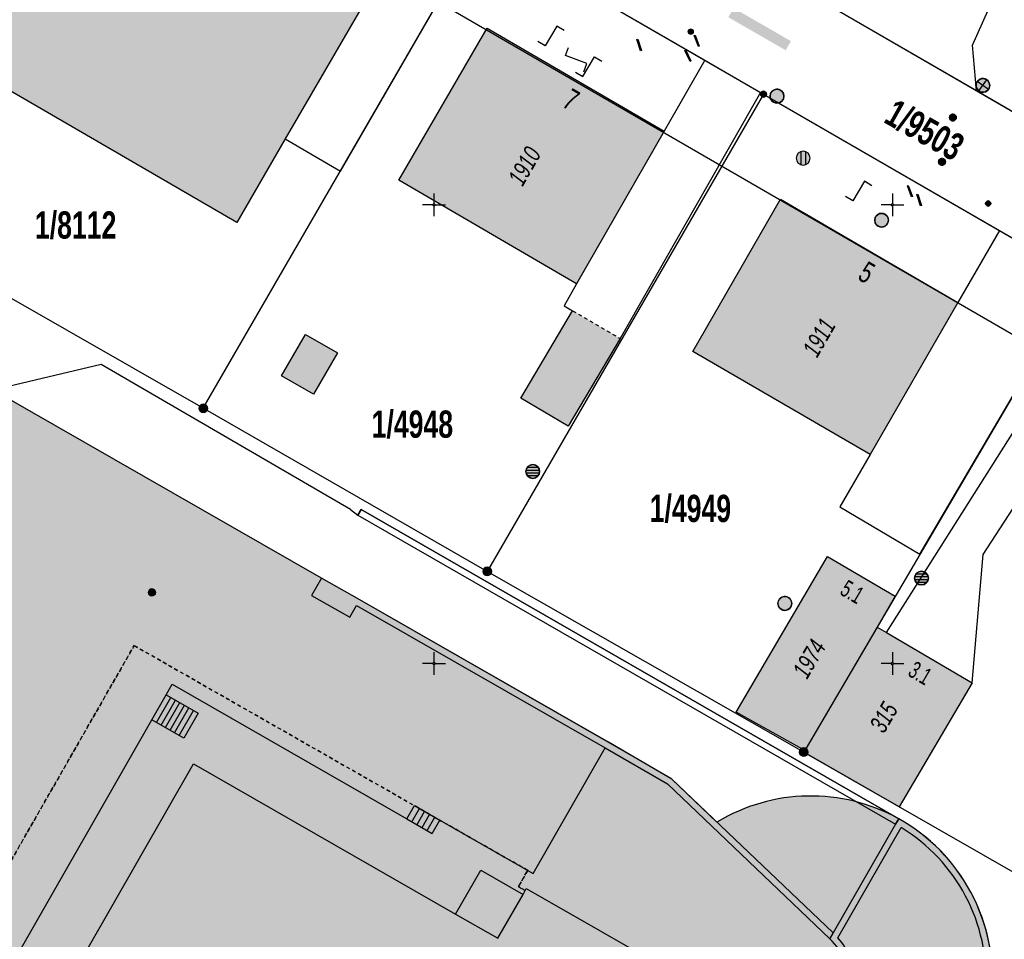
# Model space of a CAD drawing. Header units: metres. Extents: x 2695560 to 2696939, y 1260491 to 1262050.
# Tile 620 of 656: x 2696228 to 2696282, y 1260885 to 1260935. Entities that reach past the tile are written whole.
import ezdxf

# ---------------------------------------------------------------- set-up
doc = ezdxf.new("R2010")
doc.units = ezdxf.units.M
doc.linetypes.add('AUSGEZOGEN', pattern=[0])
doc.linetypes.add('VERDECKT2_S2', pattern=[0.36, 0.2, -0.16])
for name, color, linetype in [('XR$1$AV_Flächen (EO)', 7, 'AUSGEZOGEN'), ('XR$1$AV_Gebäudeflächen (BB)', 7, 'AUSGEZOGEN'), ('XR$1$AV_Gebäudeflächen (EO)', 7, 'AUSGEZOGEN'), ('XR$1$AV_Gebäudeflächen ut.', 7, 'AUSGEZOGEN'), ('XR$1$AV_Grenzpunkte', 7, 'AUSGEZOGEN'), ('XR$1$AV_Grundstück-Nr.', 7, 'AUSGEZOGEN'), ('XR$1$AV_Haus-Nr.', 7, 'AUSGEZOGEN'), ('XR$1$AV_Koordinatennetzpunkte', 7, 'AUSGEZOGEN'), ('XR$1$AV_Linien (BB)', 7, 'AUSGEZOGEN'), ('XR$1$AV_Linien (EO)', 7, 'AUSGEZOGEN'), ('XR$1$AV_Versicherung-Nr.', 7, 'AUSGEZOGEN'), ('XR$1$AW_LK_Schachtdeckel', 24, 'AUSGEZOGEN'), ('XR$1$AW_LK_Zwischenpunkt', 24, 'AUSGEZOGEN'), ('XR$1$EW_LK_Knoten', 1, 'AUSGEZOGEN'), ('XR$1$FM_LK_SW_TRASSEKNOTEN', 94, 'AUSGEZOGEN'), ('XR$1$GA_LK_Absperrarmatur', 32, 'AUSGEZOGEN'), ('XR$1$GA_LK_Rohrleitungsteil', 32, 'AUSGEZOGEN'), ('XR$1$Liegenschaftsgrenzen', 7, 'AUSGEZOGEN'), ('XR$1$PFAV', 255, 'AUSGEZOGEN'), ('XR$1$PFAW', 255, 'AUSGEZOGEN'), ('XR$1$PFEW', 255, 'AUSGEZOGEN'), ('XR$1$PFGA', 255, 'AUSGEZOGEN'), ('XR$1$PFWA', 255, 'AUSGEZOGEN'), ('XR$1$PFWFM', 255, 'AUSGEZOGEN'), ('XR$1$RAEW', 8, 'AUSGEZOGEN'), ('XR$1$RP_Abstandslinie', 7, 'AUSGEZOGEN'), ('XR$1$WA_LK_Absperrarmatur', 171, 'AUSGEZOGEN'), ('XR$1$WA_LK_Rohrleitungsteil', 171, 'AUSGEZOGEN')]:
    doc.layers.add(name, color=color, linetype=linetype)
doc.styles.add('ARIAL', font='arial.ttf')

# ---------------------------------------------------------------- blocks, each defined once
blk = doc.blocks.new('COMPLEXOBJECT_243')
at = {"layer": 'XR$1$AV_Linien (BB)', "color": 7, "linetype": 'AUSGEZOGEN', "transparency": 33554687}
blk.add_lwpolyline([(6245.455, 10908.394), (6245.862, 10908.094), (6246.037, 10908.397), (6275.34, 10891.54)], dxfattribs=at)
for centre, radius, start, end in [((6270.55, 10882.906), 9.873, 27.951, 60.9808), ((6270.459, 10882.811), 9.999, 356.8665, 28.1889)]:
    blk.add_arc(centre, radius, start, end, dxfattribs=at)
blk = doc.blocks.new('COMPLEXOBJECT_816')
at = {"layer": 'XR$1$AV_Flächen (EO)', "color": 7, "linetype": 'AUSGEZOGEN', "transparency": 33554687}
for centre, radius, start, end in [((6270.55, 10882.906), 9.873, 27.951, 60.9808), ((6270.429, 10882.804), 10.028, 355.0446, 28.1418)]:
    blk.add_arc(centre, radius, start, end, dxfattribs=at)
blk = doc.blocks.new('COMPLEXOBJECT_867')
at = {"layer": 'XR$1$AV_Flächen (EO)', "color": 7, "linetype": 'AUSGEZOGEN', "transparency": 33554687}
blk.add_line((6272.767, 10882.306), (6280.42, 10881.938), dxfattribs=at)
blk.add_lwpolyline([(6275.34, 10891.54), (6275.165, 10891.237), (6271.76, 10885.314), (6271.58, 10885.002)], dxfattribs=at)
for centre, radius, start, end in [((6270.451, 10882.809), 10.007, 28.1772, 60.7546), ((6270.457, 10882.81), 10.001, 354.9982, 28.1882), ((6268.906, 10882.214), 3.863, 23.7857, 46.1984), ((6268.909, 10882.217), 3.859, 1.3175, 23.7567)]:
    blk.add_arc(centre, radius, start, end, dxfattribs=at)
blk = doc.blocks.new('COMPLEXOBJECT_868')
at = {"layer": 'XR$1$AV_Flächen (EO)', "color": 7, "linetype": 'AUSGEZOGEN', "transparency": 33554687}
for p, q in [((6272.015, 10885.057), (6275.468, 10891.06)), ((6280.095, 10882.304), (6273.097, 10882.641))]:
    blk.add_line(p, q, dxfattribs=at)
for centre, radius, start, end in [((6270.463, 10882.82), 9.641, 27.822, 58.7228), ((6270.462, 10882.81), 9.646, 356.9935, 27.8753), ((6268.913, 10882.218), 4.205, 24.111, 42.4633), ((6268.911, 10882.216), 4.207, 5.7932, 24.1247)]:
    blk.add_arc(centre, radius, start, end, dxfattribs=at)
blk = doc.blocks.new('COMPLEXOBJECT_1379')
at = {"layer": 'XR$1$Liegenschaftsgrenzen', "color": 7, "linetype": 'AUSGEZOGEN', "transparency": 33554687}
blk.add_lwpolyline([(6186.22, 10985.23), (6207.06, 10973.21), (6290.96, 10924.64), (6306.403, 10915.675)], dxfattribs=at)
blk = doc.blocks.new('BAV15')
at = {"layer": 'XR$1$PFAV', "transparency": 33554687}
blk.add_hatch(color=7, dxfattribs=at).paths.add_polyline_path([(0.5, 0), (0.49, 0.1), (0.46, 0.2), (0.41, 0.29), (0.34, 0.36), (0.26, 0.42), (0.17, 0.47), (0.08, 0.49), (-0.03, 0.5), (-0.13, 0.48), (-0.22, 0.45), (-0.31, 0.4), (-0.38, 0.33), (-0.44, 0.24), (-0.48, 0.15), (-0.5, 0.05), (-0.5, -0.05), (-0.48, -0.15), (-0.44, -0.24), (-0.38, -0.33), (-0.31, -0.4), (-0.22, -0.45), (-0.13, -0.48), (-0.03, -0.5), (0.08, -0.49), (0.17, -0.47), (0.26, -0.42), (0.34, -0.36), (0.41, -0.29), (0.46, -0.2), (0.49, -0.1)])
at = {"color": 7, "transparency": 33554687}
for start, end in [(90, 270), (270, 90)]:
    blk.add_arc((0, 0), 0.5, start, end, dxfattribs=at)
at = {"layer": 'XR$1$PFAV', "transparency": 33554687}
blk.add_circle((0, 0), 0.5, dxfattribs=at)
blk = doc.blocks.new('BAV2041')
at = {"color": 7, "transparency": 33554687}
for p, q in [((0, 0.5), (0, 0.05)), ((-0.05, 0), (-0.5, 0)), ((0.05, 0), (0.5, 0)), ((0, -0.05), (0, -0.5))]:
    blk.add_line(p, q, dxfattribs=at)
blk.add_circle((0, 0), 0.05, dxfattribs=at)
for start, end in [(90, 270), (270, 90)]:
    blk.add_arc((0, 0), 0.05, start, end, dxfattribs=at)
blk = doc.blocks.new('BAW2093')
at = {"transparency": 33554687}
blk.add_lwpolyline([(-0.375, -0.5), (0, -0.5), (0, 0.5), (0.375, 0.5)], dxfattribs=at)
blk = doc.blocks.new('BAW2082')
at = {"layer": 'XR$1$PFAW', "transparency": 33554687}
blk.add_hatch(color=7, dxfattribs=at).paths.add_polyline_path([(0.509, -0.003), (0.499, 0.098), (0.469, 0.194), (0.42, 0.283), (0.354, 0.359), (0.274, 0.421), (0.183, 0.466), (0.085, 0.491), (-0.016, 0.496), (-0.116, 0.481), (-0.211, 0.446), (-0.297, 0.392), (-0.37, 0.323), (-0.428, 0.24), (-0.468, 0.147), (-0.488, 0.047), (-0.488, -0.054), (-0.468, -0.153), (-0.428, -0.246), (-0.37, -0.329), (-0.297, -0.398), (-0.211, -0.452), (-0.116, -0.487), (-0.016, -0.502), (0.085, -0.497), (0.183, -0.472), (0.274, -0.427), (0.354, -0.366), (0.42, -0.289), (0.469, -0.2), (0.499, -0.104)])
at = {"transparency": 33554687}
for start, end in [(91.19481, 268.80519), (268.80519, 91.19481)]:
    blk.add_arc((0.01, 0), 0.5, start, end, dxfattribs=at)
at = {"layer": 'XR$1$PFAW', "transparency": 33554687}
blk.add_circle((0.009, -0.003), 0.5, dxfattribs=at)
blk = doc.blocks.new('BAW2088')
at = {"layer": 'XR$1$PFAW', "transparency": 33554687}
blk.add_hatch(color=253, dxfattribs=at).paths.add_polyline_path([(0.51, 0), (0.5, 0.101), (0.47, 0.197), (0.421, 0.286), (0.355, 0.362), (0.275, 0.424), (0.184, 0.469), (0.086, 0.494), (-0.015, 0.499), (-0.115, 0.484), (-0.21, 0.449), (-0.296, 0.395), (-0.369, 0.326), (-0.427, 0.243), (-0.467, 0.15), (-0.487, 0.051), (-0.487, -0.051), (-0.467, -0.15), (-0.427, -0.243), (-0.369, -0.326), (-0.296, -0.395), (-0.21, -0.449), (-0.115, -0.484), (-0.015, -0.499), (0.086, -0.494), (0.184, -0.469), (0.275, -0.424), (0.355, -0.362), (0.421, -0.286), (0.47, -0.197), (0.5, -0.101)])
at = {"transparency": 33554687}
for start, end in [(91.19481, 268.80519), (268.80519, 91.19481)]:
    blk.add_arc((0.01, 0), 0.5, start, end, dxfattribs=at)
at = {"layer": 'XR$1$PFAW', "transparency": 33554687}
blk.add_circle((0.01, 0), 0.5, dxfattribs=at)
blk = doc.blocks.new('BAW2090')
at = {"layer": 'XR$1$PFAW', "lineweight": 25, "transparency": 33554687}
blk.add_hatch(color=7, dxfattribs=at).paths.add_polyline_path([(0.5, 0), (0.49, 0.101), (0.459, 0.197), (0.41, 0.286), (0.344, 0.362), (0.264, 0.424), (0.174, 0.469), (0.076, 0.494), (-0.025, 0.499), (-0.125, 0.484), (-0.22, 0.449), (-0.306, 0.395), (-0.379, 0.326), (-0.437, 0.243), (-0.477, 0.15), (-0.497, 0.051), (-0.497, -0.051), (-0.477, -0.15), (-0.437, -0.243), (-0.379, -0.326), (-0.306, -0.395), (-0.22, -0.449), (-0.125, -0.484), (-0.025, -0.499), (0.076, -0.494), (0.174, -0.469), (0.264, -0.424), (0.344, -0.362), (0.41, -0.286), (0.459, -0.197), (0.49, -0.101)])
at = {"lineweight": 25, "transparency": 33554687}
for p, q in [((-0.177, 0.468), (-0.177, -0.468)), ((0.179, 0.467), (0.177, -0.468))]:
    blk.add_line(p, q, dxfattribs=at)
for start, end in [(90, 180), (180, 270), (0, 90), (270, 0)]:
    blk.add_arc((0, 0), 0.5, start, end, dxfattribs=at)
blk = doc.blocks.new('BAW2081')
at = {"layer": 'XR$1$PFAW', "transparency": 33554687}
blk.add_hatch(color=7, dxfattribs=at).paths.add_polyline_path([(0.5, 0), (0.49, 0.1), (0.46, 0.2), (0.41, 0.29), (0.34, 0.36), (0.26, 0.42), (0.17, 0.47), (0.08, 0.49), (-0.03, 0.5), (-0.13, 0.48), (-0.22, 0.45), (-0.31, 0.4), (-0.38, 0.33), (-0.44, 0.24), (-0.48, 0.15), (-0.5, 0.05), (-0.5, -0.05), (-0.48, -0.15), (-0.44, -0.24), (-0.38, -0.33), (-0.31, -0.4), (-0.22, -0.45), (-0.13, -0.48), (-0.03, -0.5), (0.08, -0.49), (0.17, -0.47), (0.26, -0.42), (0.34, -0.36), (0.41, -0.29), (0.46, -0.2), (0.49, -0.1)])
at = {"transparency": 33554687}
blk.add_line((-0.43, -0.25), (0, 0), dxfattribs=at)
blk.add_lwpolyline([(0, 0.5), (0, 0), (0.43, -0.25)], dxfattribs=at)
for start, end in [(90, 180), (180, 270), (0, 90), (270, 0)]:
    blk.add_arc((0, 0), 0.5, start, end, dxfattribs=at)
at = {"layer": 'XR$1$PFAW', "transparency": 33554687}
blk.add_circle((0, 0), 0.5, dxfattribs=at)
blk = doc.blocks.new('BWA2013')
at = {"true_color": 0x000000, "transparency": 33554687}
blk.add_hatch(color=18, dxfattribs=at).paths.add_polyline_path([(-0.291, -0.409), (0.352, 0.357), (0.291, 0.409), (-0.352, -0.357)])
at = {"transparency": 33554687}
blk.add_lwpolyline([(-0.291, -0.409), (-0.352, -0.357), (0.291, 0.409), (0.352, 0.357), (-0.291, -0.409)], close=True, dxfattribs=at)
blk = doc.blocks.new('BWA2012')
at = {"layer": 'XR$1$PFWA', "transparency": 33554687}
blk.add_hatch(color=7, dxfattribs=at).paths.add_polyline_path([(0.5, 0), (0.49, 0.1), (0.46, 0.2), (0.41, 0.29), (0.34, 0.36), (0.26, 0.42), (0.17, 0.47), (0.08, 0.49), (-0.03, 0.5), (-0.13, 0.48), (-0.22, 0.45), (-0.31, 0.4), (-0.38, 0.33), (-0.44, 0.24), (-0.48, 0.15), (-0.5, 0.05), (-0.5, -0.05), (-0.48, -0.15), (-0.44, -0.24), (-0.38, -0.33), (-0.31, -0.4), (-0.22, -0.45), (-0.13, -0.48), (-0.03, -0.5), (0.08, -0.49), (0.17, -0.47), (0.26, -0.42), (0.34, -0.36), (0.41, -0.29), (0.46, -0.2), (0.49, -0.1)])
at = {"transparency": 33554687}
blk.add_line((0.35, 0.35), (-0.35, -0.35), dxfattribs=at)
for start, end in [(45, 225), (225, 45)]:
    blk.add_arc((0, 0), 0.5, start, end, dxfattribs=at)
at = {"layer": 'XR$1$PFWA', "transparency": 33554687}
blk.add_circle((0, 0), 0.5, dxfattribs=at)
blk = doc.blocks.new('BGA2013')
at = {"transparency": 33554687}
blk.add_hatch(color=36, dxfattribs=at).paths.add_polyline_path([(-0.291, -0.409), (0.352, 0.357), (0.291, 0.409), (-0.352, -0.357)])
at = {"color": 32, "transparency": 33554687}
blk.add_lwpolyline([(-0.291, -0.409), (-0.352, -0.357), (0.291, 0.409), (0.352, 0.357), (-0.291, -0.409)], close=True, dxfattribs=at)
blk = doc.blocks.new('BGA965')
at = {"layer": 'XR$1$PFGA', "transparency": 33554687}
blk.add_hatch(color=7, dxfattribs=at).paths.add_polyline_path([(0.5, 0), (0.49, 0.1), (0.46, 0.2), (0.41, 0.29), (0.34, 0.36), (0.26, 0.42), (0.17, 0.47), (0.08, 0.49), (-0.03, 0.5), (-0.13, 0.48), (-0.22, 0.45), (-0.31, 0.4), (-0.38, 0.33), (-0.44, 0.24), (-0.48, 0.15), (-0.5, 0.05), (-0.5, -0.05), (-0.48, -0.15), (-0.44, -0.24), (-0.38, -0.33), (-0.31, -0.4), (-0.22, -0.45), (-0.13, -0.48), (-0.03, -0.5), (0.08, -0.49), (0.17, -0.47), (0.26, -0.42), (0.34, -0.36), (0.41, -0.29), (0.46, -0.2), (0.49, -0.1)])
at = {"color": 32, "transparency": 33554687}
blk.add_line((0, 0.5), (0, -0.5), dxfattribs=at)
for start, end in [(90, 270), (270, 90)]:
    blk.add_arc((0, 0), 0.5, start, end, dxfattribs=at)
at = {"layer": 'XR$1$PFGA', "transparency": 33554687}
blk.add_circle((0, 0), 0.5, dxfattribs=at)
blk = doc.blocks.new('BEWLP2549_S')
at = {"layer": 'XR$1$PFEW', "transparency": 33554687}
blk.add_hatch(color=7, dxfattribs=at).paths.add_polyline_path([(0.5, 0), (0.49, 0.101), (0.459, 0.197), (0.41, 0.286), (0.344, 0.362), (0.264, 0.424), (0.174, 0.469), (0.076, 0.494), (-0.025, 0.499), (-0.125, 0.484), (-0.22, 0.449), (-0.306, 0.395), (-0.379, 0.326), (-0.437, 0.243), (-0.477, 0.15), (-0.497, 0.051), (-0.497, -0.051), (-0.477, -0.15), (-0.437, -0.243), (-0.379, -0.326), (-0.306, -0.395), (-0.22, -0.449), (-0.125, -0.484), (-0.025, -0.499), (0.076, -0.494), (0.174, -0.469), (0.264, -0.424), (0.344, -0.362), (0.41, -0.286), (0.459, -0.197), (0.49, -0.101)])
at = {"color": 1, "transparency": 33554687}
for p, q in [((0.354, -0.354), (-0.354, 0.354)), ((-0.354, -0.354), (0.354, 0.354))]:
    blk.add_line(p, q, dxfattribs=at)
for start, end in [(91.38095, 268.61905), (268.61905, 91.38095)]:
    blk.add_arc((0, 0), 0.5, start, end, dxfattribs=at)
at = {"layer": 'XR$1$PFEW', "transparency": 33554687}
blk.add_circle((0, 0), 0.5, dxfattribs=at)
blk = doc.blocks.new('BEW957')
at = {"layer": 'XR$1$RAEW', "transparency": 33554687}
blk.add_hatch(color=1, dxfattribs=at).paths.add_polyline_path([(-0.5, 0), (-0.5, -0.05), (-0.49, -0.1), (-0.48, -0.15), (-0.46, -0.2), (-0.44, -0.24), (-0.41, -0.29), (-0.38, -0.33), (-0.34, -0.36), (-0.31, -0.4), (-0.26, -0.42), (-0.22, -0.45), (-0.17, -0.47), (-0.13, -0.48), (-0.08, -0.49), (-0.03, -0.5), (0.03, -0.5), (0.08, -0.49), (0.13, -0.48), (0.17, -0.47), (0.22, -0.45), (0.26, -0.42), (0.31, -0.4), (0.34, -0.36), (0.38, -0.33), (0.41, -0.29), (0.44, -0.24), (0.46, -0.2), (0.48, -0.15), (0.49, -0.1), (0.5, -0.05), (0.5, 0), (0.5, 0.05), (0.49, 0.1), (0.48, 0.15), (0.46, 0.2), (0.44, 0.24), (0.41, 0.29), (0.38, 0.33), (0.34, 0.36), (0.31, 0.4), (0.26, 0.42), (0.22, 0.45), (0.17, 0.47), (0.13, 0.48), (0.08, 0.49), (0.03, 0.5), (-0.03, 0.5), (-0.08, 0.49), (-0.13, 0.48), (-0.17, 0.47), (-0.22, 0.45), (-0.26, 0.42), (-0.31, 0.4), (-0.34, 0.36), (-0.38, 0.33), (-0.41, 0.29), (-0.44, 0.24), (-0.46, 0.2), (-0.48, 0.15), (-0.49, 0.1), (-0.5, 0.05)])
at = {"color": 1, "transparency": 33554687}
for start, end in [(90, 180), (180, 270), (0, 90), (270, 0)]:
    blk.add_arc((0, 0), 0.5, start, end, dxfattribs=at)
at = {"layer": 'XR$1$RAEW', "color": 1, "transparency": 33554687}
blk.add_circle((0, 0), 0.5, dxfattribs=at)
blk = doc.blocks.new('BWFM6')
at = {"layer": 'XR$1$PFWFM', "transparency": 33554687}
blk.add_hatch(color=7, dxfattribs=at).paths.add_polyline_path([(0.5, 0), (0.49, 0.101), (0.459, 0.197), (0.41, 0.286), (0.344, 0.362), (0.264, 0.424), (0.174, 0.469), (0.076, 0.494), (-0.025, 0.499), (-0.125, 0.484), (-0.22, 0.449), (-0.306, 0.395), (-0.379, 0.326), (-0.437, 0.243), (-0.477, 0.15), (-0.497, 0.051), (-0.497, -0.051), (-0.477, -0.15), (-0.437, -0.243), (-0.379, -0.326), (-0.306, -0.395), (-0.22, -0.449), (-0.125, -0.484), (-0.025, -0.499), (0.076, -0.494), (0.174, -0.469), (0.264, -0.424), (0.344, -0.362), (0.41, -0.286), (0.459, -0.197), (0.49, -0.101)])
at = {"color": 94, "transparency": 33554687}
for p, q in [((-0.484, 0.1), (0.486, 0.1)), ((-0.4, 0.3), (0.4, 0.3)), ((-0.487, -0.1), (0.487, -0.1)), ((-0.4, -0.3), (0.4, -0.3))]:
    blk.add_line(p, q, dxfattribs=at)
for start, end in [(90, 270), (270, 90)]:
    blk.add_arc((0, 0), 0.5, start, end, dxfattribs=at)
at = {"layer": 'XR$1$PFWFM', "transparency": 33554687}
blk.add_circle((0, 0, 0.993), 0.5, dxfattribs=at)

msp = doc.modelspace()

# ---------------------------------------------------------------- hatches: boundary and pattern name
at = {"transparency": 33554687}
msp.add_hatch(color=7, dxfattribs=at).paths.add_polyline_path([(2696267.31, 1260935.532), (2696267.022, 1260935.033), (2696270.146, 1260933.234), (2696270.434, 1260933.733)])
at = {"layer": 'XR$1$AV_Gebäudeflächen (BB)', "true_color": 0xd2d2d2, "transparency": 33554687}
for points in [[(2696242.857, 1260928.402), (2696247.689, 1260936.733), (2696233.201, 1260945.136), (2696225.73, 1260932.256), (2696240.219, 1260923.853)], [(2696258.746, 1260920.502), (2696263.519, 1260928.816), (2696253.878, 1260934.434), (2696249.062, 1260926.147)], [(2696274.747, 1260911.2), (2696279.534, 1260919.478), (2696269.866, 1260925.11), (2696265.079, 1260916.813)], [(2696261.122, 1260917.525), (2696258.534, 1260919.037), (2696255.71, 1260914.265), (2696258.289, 1260912.738)], [(2696242.661, 1260915.495), (2696244.411, 1260914.488), (2696245.706, 1260916.743), (2696243.963, 1260917.745)], [(2696275.132, 1260901.8), (2696276.115, 1260903.475), (2696272.431, 1260905.637), (2696267.453, 1260897.152), (2696271.183, 1260895.069)], [(2696275.649, 1260901.496), (2696275.132, 1260901.8), (2696271.183, 1260895.069), (2696271.133, 1260894.983), (2696276.338, 1260892), (2696280.306, 1260898.764)], [(2696240.922, 1260839.511), (2696248.966, 1260853.508), (2696252.481, 1260851.519), (2696260.518, 1260865.541), (2696264.019, 1260863.534), (2696272.327, 1260878.061), (2696272.346, 1260878.093), (2696272.392, 1260878.174), (2696256.009, 1260887.542), (2696255.949, 1260887.438), (2696255.89, 1260887.334), (2696255.829, 1260887.228), (2696253.524, 1260888.549), (2696252.152, 1260886.155), (2696237.873, 1260894.339), (2696208.484, 1260843.065), (2696212.24, 1260840.912), (2696210.87, 1260838.523), (2696213.186, 1260837.195), (2696213.058, 1260836.971), (2696213.003, 1260836.876), (2696229.382, 1260827.488), (2696229.457, 1260827.618), (2696237.423, 1260841.517)]]:
    msp.add_hatch(color=254, dxfattribs=at).paths.add_polyline_path(points)
at = {"layer": 'XR$1$AV_Gebäudeflächen (EO)', "true_color": 0xebebeb, "transparency": 33554687}
msp.add_hatch(color=7, dxfattribs=at).paths.add_polyline_path([(2696208.484, 1260843.065), (2696237.873, 1260894.339), (2696252.152, 1260886.155), (2696253.524, 1260888.549), (2696255.829, 1260887.228), (2696255.89, 1260887.334), (2696255.949, 1260887.438), (2696255.576, 1260887.652), (2696256.083, 1260888.537), (2696234.629, 1260900.786), (2696201.306, 1260842.591), (2696212.192, 1260836.326), (2696212.685, 1260837.185), (2696213.058, 1260836.971), (2696213.186, 1260837.195), (2696210.87, 1260838.523), (2696212.24, 1260840.912)])
at = {"layer": 'XR$1$AV_Gebäudeflächen ut.', "true_color": 0xf5f5f5, "transparency": 33554687}
msp.add_hatch(color=7, dxfattribs=at).paths.add_polyline_path([(2696201.306, 1260842.591), (2696234.629, 1260900.786), (2696256.083, 1260888.537), (2696255.576, 1260887.652), (2696255.949, 1260887.438), (2696256.009, 1260887.542), (2696272.392, 1260878.174), (2696272.346, 1260878.093), (2696272.327, 1260878.061), (2696272.675, 1260877.863), (2696273.161, 1260878.713), (2696278.602, 1260875.634), (2696278.754, 1260875.794), (2696278.902, 1260875.958), (2696279.047, 1260876.125), (2696279.188, 1260876.295), (2696279.325, 1260876.469), (2696279.459, 1260876.645), (2696279.588, 1260876.824), (2696279.714, 1260877.006), (2696279.835, 1260877.191), (2696279.953, 1260877.378), (2696280.066, 1260877.568), (2696280.175, 1260877.76), (2696280.28, 1260877.955), (2696280.38, 1260878.151), (2696280.476, 1260878.35), (2696280.568, 1260878.552), (2696280.655, 1260878.755), (2696280.738, 1260878.96), (2696280.816, 1260879.166), (2696280.89, 1260879.375), (2696280.959, 1260879.585), (2696281.024, 1260879.796), (2696281.083, 1260880.009), (2696281.138, 1260880.223), (2696281.189, 1260880.438), (2696281.234, 1260880.654), (2696281.275, 1260880.872), (2696281.311, 1260881.09), (2696281.342, 1260881.309), (2696281.368, 1260881.528), (2696281.39, 1260881.748), (2696281.404, 1260881.934), (2696281.415, 1260882.121), (2696281.423, 1260882.308), (2696281.427, 1260882.494), (2696281.427, 1260882.681), (2696281.424, 1260882.868), (2696281.418, 1260883.055), (2696281.408, 1260883.241), (2696281.394, 1260883.428), (2696281.378, 1260883.614), (2696281.357, 1260883.8), (2696281.333, 1260883.985), (2696281.306, 1260884.17), (2696281.275, 1260884.354), (2696281.241, 1260884.538), (2696281.204, 1260884.721), (2696281.163, 1260884.903), (2696281.118, 1260885.085), (2696281.071, 1260885.265), (2696281.02, 1260885.445), (2696280.965, 1260885.624), (2696280.907, 1260885.802), (2696280.846, 1260885.978), (2696280.782, 1260886.154), (2696280.714, 1260886.328), (2696280.644, 1260886.501), (2696280.57, 1260886.672), (2696280.492, 1260886.843), (2696280.412, 1260887.011), (2696280.329, 1260887.178), (2696280.242, 1260887.344), (2696280.154, 1260887.505), (2696280.064, 1260887.665), (2696279.97, 1260887.823), (2696279.874, 1260887.979), (2696279.775, 1260888.134), (2696279.672, 1260888.286), (2696279.568, 1260888.437), (2696279.46, 1260888.586), (2696279.349, 1260888.732), (2696279.236, 1260888.877), (2696279.12, 1260889.019), (2696279.002, 1260889.159), (2696278.88, 1260889.297), (2696278.757, 1260889.433), (2696278.631, 1260889.567), (2696278.502, 1260889.698), (2696278.371, 1260889.826), (2696278.238, 1260889.952), (2696278.102, 1260890.076), (2696277.964, 1260890.197), (2696277.824, 1260890.316), (2696277.681, 1260890.431), (2696277.537, 1260890.545), (2696277.39, 1260890.655), (2696277.242, 1260890.763), (2696277.091, 1260890.868), (2696276.938, 1260890.97), (2696276.784, 1260891.07), (2696276.628, 1260891.166), (2696276.47, 1260891.259), (2696276.31, 1260891.35), (2696276.015, 1260891.507), (2696275.714, 1260891.655), (2696275.408, 1260891.792), (2696275.099, 1260891.919), (2696274.784, 1260892.035), (2696274.467, 1260892.14), (2696274.145, 1260892.235), (2696273.821, 1260892.318), (2696273.494, 1260892.391), (2696273.165, 1260892.452), (2696272.834, 1260892.503), (2696272.502, 1260892.542), (2696272.168, 1260892.569), (2696271.834, 1260892.586), (2696271.499, 1260892.591), (2696271.164, 1260892.584), (2696270.83, 1260892.567), (2696270.496, 1260892.538), (2696270.164, 1260892.498), (2696269.833, 1260892.446), (2696269.504, 1260892.384), (2696269.178, 1260892.31), (2696268.854, 1260892.225), (2696268.533, 1260892.129), (2696268.215, 1260892.023), (2696267.902, 1260891.905), (2696267.592, 1260891.778), (2696267.287, 1260891.639), (2696266.987, 1260891.491), (2696266.692, 1260891.332), (2696266.403, 1260891.164), (2696263.941, 1260893.513), (2696260.481, 1260895.519), (2696246.924, 1260903.275), (2696244.84, 1260904.468), (2696223.804, 1260916.502), (2696219.711, 1260909.354), (2696224.499, 1260906.61), (2696204.206, 1260871.151), (2696199.41, 1260873.9), (2696188.718, 1260855.228), (2696184.957, 1260857.382), (2696178.453, 1260845.854), (2696177.659, 1260844.827), (2696208.691, 1260819.408), (2696212.019, 1260816.677), (2696212.126, 1260816.589), (2696212.235, 1260816.502), (2696212.345, 1260816.418), (2696212.456, 1260816.335), (2696212.569, 1260816.255), (2696212.684, 1260816.177), (2696212.799, 1260816.1), (2696212.917, 1260816.026), (2696213.035, 1260815.954), (2696213.155, 1260815.884), (2696213.276, 1260815.816), (2696213.398, 1260815.75), (2696213.521, 1260815.687), (2696213.646, 1260815.626), (2696213.771, 1260815.567), (2696213.898, 1260815.51), (2696214.025, 1260815.455), (2696214.154, 1260815.403), (2696214.283, 1260815.353), (2696214.413, 1260815.306), (2696214.545, 1260815.26), (2696214.676, 1260815.217), (2696214.809, 1260815.177), (2696214.942, 1260815.139), (2696215.076, 1260815.103), (2696215.211, 1260815.069), (2696215.346, 1260815.039), (2696215.482, 1260815.01), (2696215.618, 1260814.984), (2696215.755, 1260814.96), (2696215.892, 1260814.939), (2696215.982, 1260814.926), (2696216.072, 1260814.915), (2696216.162, 1260814.905), (2696216.253, 1260814.895), (2696216.343, 1260814.887), (2696216.434, 1260814.88), (2696216.524, 1260814.873), (2696216.615, 1260814.868), (2696216.706, 1260814.864), (2696216.797, 1260814.861), (2696216.888, 1260814.859), (2696216.978, 1260814.859), (2696217.069, 1260814.859), (2696217.16, 1260814.86), (2696217.251, 1260814.862), (2696217.342, 1260814.866), (2696217.432, 1260814.87), (2696217.523, 1260814.876), (2696217.614, 1260814.882), (2696217.704, 1260814.89), (2696217.795, 1260814.899), (2696217.885, 1260814.909), (2696217.975, 1260814.919), (2696218.065, 1260814.931), (2696218.155, 1260814.944), (2696218.245, 1260814.958), (2696218.335, 1260814.973), (2696218.424, 1260814.989), (2696218.513, 1260815.007), (2696218.602, 1260815.025), (2696218.691, 1260815.044), (2696218.732, 1260815.053), (2696218.773, 1260815.063), (2696218.814, 1260815.072), (2696218.854, 1260815.082), (2696218.895, 1260815.092), (2696218.936, 1260815.103), (2696218.976, 1260815.113), (2696219.017, 1260815.124), (2696219.057, 1260815.135), (2696219.098, 1260815.146), (2696219.138, 1260815.158), (2696219.179, 1260815.17), (2696219.219, 1260815.181), (2696219.259, 1260815.193), (2696219.299, 1260815.206), (2696219.339, 1260815.218), (2696219.379, 1260815.231), (2696219.419, 1260815.244), (2696219.459, 1260815.257), (2696219.499, 1260815.271), (2696219.538, 1260815.284), (2696219.578, 1260815.298), (2696219.617, 1260815.312), (2696219.657, 1260815.326), (2696219.696, 1260815.341), (2696219.736, 1260815.355), (2696219.775, 1260815.37), (2696219.814, 1260815.385), (2696219.853, 1260815.401), (2696219.892, 1260815.416), (2696219.931, 1260815.432), (2696220.017, 1260815.467), (2696220.103, 1260815.503), (2696220.188, 1260815.539), (2696220.273, 1260815.577), (2696220.357, 1260815.616), (2696220.441, 1260815.656), (2696220.524, 1260815.697), (2696220.607, 1260815.739), (2696220.69, 1260815.782), (2696220.772, 1260815.825), (2696220.853, 1260815.87), (2696220.934, 1260815.916), (2696221.014, 1260815.963), (2696221.094, 1260816.011), (2696221.173, 1260816.059), (2696221.251, 1260816.109), (2696221.329, 1260816.16), (2696221.406, 1260816.211), (2696221.483, 1260816.263), (2696221.559, 1260816.317), (2696221.634, 1260816.371), (2696221.709, 1260816.426), (2696221.783, 1260816.482), (2696221.856, 1260816.539), (2696221.929, 1260816.597), (2696222.001, 1260816.656), (2696222.072, 1260816.715), (2696222.143, 1260816.776), (2696222.213, 1260816.837), (2696222.282, 1260816.899), (2696222.35, 1260816.962), (2696222.421, 1260817.029), (2696222.492, 1260817.097), (2696222.561, 1260817.166), (2696222.63, 1260817.236), (2696222.698, 1260817.307), (2696222.765, 1260817.378), (2696222.831, 1260817.451), (2696222.896, 1260817.524), (2696222.96, 1260817.598), (2696223.023, 1260817.673), (2696223.085, 1260817.748), (2696223.146, 1260817.825), (2696223.207, 1260817.902), (2696223.266, 1260817.98), (2696223.324, 1260818.059), (2696223.382, 1260818.138), (2696223.438, 1260818.218), (2696223.493, 1260818.299), (2696223.548, 1260818.381), (2696223.601, 1260818.463), (2696223.653, 1260818.546), (2696223.704, 1260818.629), (2696223.754, 1260818.713), (2696223.803, 1260818.798), (2696223.851, 1260818.883), (2696223.898, 1260818.969), (2696223.944, 1260819.056), (2696223.989, 1260819.143), (2696224.032, 1260819.231), (2696224.075, 1260819.319), (2696224.116, 1260819.408), (2696225.014, 1260820.915), (2696229.993, 1260826.145), (2696229.336, 1260826.523), (2696229.838, 1260827.399), (2696229.457, 1260827.618), (2696229.382, 1260827.488), (2696213.003, 1260836.876), (2696213.058, 1260836.971), (2696212.685, 1260837.185), (2696212.192, 1260836.326)])

# ---------------------------------------------------------------- linework, layer by layer
at = {"layer": 'XR$1$AV_Flächen (EO)', "color": 7, "linetype": 'AUSGEZOGEN', "transparency": 33554687}
for points in [[(2696244.84, 1260904.468), (2696223.804, 1260916.502), (2696219.711, 1260909.354)], [(2696266.403, 1260891.164), (2696263.941, 1260893.513), (2696260.481, 1260895.519), (2696246.924, 1260903.275), (2696244.84, 1260904.468)], [(2696208.484, 1260843.065), (2696237.873, 1260894.339), (2696252.152, 1260886.155), (2696253.524, 1260888.549), (2696255.829, 1260887.228), (2696255.89, 1260887.334), (2696255.949, 1260887.438)], [(2696255.949, 1260887.438), (2696256.009, 1260887.542), (2696272.392, 1260878.174), (2696272.346, 1260878.093), (2696272.327, 1260878.061)]]:
    msp.add_lwpolyline(points, dxfattribs=at)
for points in [[(2696246.832, 1260907.904), (2696276.135, 1260891.047), (2696276.31, 1260891.35), (2696247.007, 1260908.207), (2696246.832, 1260907.904)], [(2696272.73, 1260885.124), (2696263.91, 1260893.543), (2696260.473, 1260895.523), (2696246.923, 1260903.276), (2696244.84, 1260904.468), (2696244.299, 1260903.526), (2696246.389, 1260902.342), (2696246.749, 1260902.972), (2696260.299, 1260895.22), (2696263.699, 1260893.261), (2696272.55, 1260884.812), (2696272.73, 1260885.124)]]:
    msp.add_lwpolyline(points, close=True, dxfattribs=at)
at = {"layer": 'XR$1$AV_Flächen (EO)', "color": 7, "linetype": 'VERDECKT2_S2', "transparency": 33554687}
for points in [[(2696255.949, 1260887.438), (2696255.576, 1260887.652), (2696256.083, 1260888.537), (2696234.629, 1260900.786), (2696201.306, 1260842.591), (2696212.192, 1260836.326), (2696212.685, 1260837.185), (2696213.058, 1260836.971)], [(2696201.306, 1260842.591), (2696234.629, 1260900.786), (2696256.083, 1260888.537), (2696255.576, 1260887.652), (2696255.949, 1260887.438)]]:
    msp.add_lwpolyline(points, dxfattribs=at)
at = {"layer": 'XR$1$AV_Flächen (EO)', "color": 7, "linetype": 'AUSGEZOGEN', "transparency": 33554687}
msp.add_arc((2696271.517, 1260882.712), 9.878, 60.9737, 121.1775, dxfattribs=at)
at = {"layer": 'XR$1$AV_Linien (BB)', "color": 7, "linetype": 'AUSGEZOGEN', "transparency": 33554687}
for p, q in [((2696260.471, 1260942.662), (2696280.556, 1260931.034)), ((2696253.48, 1260939.79), (2696265.743, 1260932.691)), ((2696265.743, 1260932.691), (2696263.519, 1260928.816)), ((2696265.743, 1260932.691), (2696268.77, 1260930.939)), ((2696268.77, 1260930.939), (2696261.122, 1260917.525)), ((2696263.519, 1260928.816), (2696258.746, 1260920.502)), ((2696281.806, 1260923.407), (2696279.534, 1260919.478)), ((2696279.534, 1260919.478), (2696274.747, 1260911.2)), ((2696277.466, 1260905.778), (2696285.27, 1260919.08)), ((2696275.649, 1260901.496), (2696286.364, 1260918.444)), ((2696275.132, 1260901.8), (2696271.183, 1260895.069)), ((2696275.132, 1260901.8), (2696275.649, 1260901.496)), ((2696275.649, 1260901.496), (2696280.306, 1260898.764))]:
    msp.add_line(p, q, dxfattribs=at)
at = {"layer": 'XR$1$AV_Linien (BB)', "color": 7, "linetype": 'VERDECKT2_S2', "transparency": 33554687}
msp.add_line((2696258.534, 1260919.037), (2696261.122, 1260917.525), dxfattribs=at)
at = {"layer": 'XR$1$AV_Linien (BB)', "color": 7, "linetype": 'AUSGEZOGEN', "transparency": 33554687}
for points in [[(2696246.425, 1260908.204), (2696232.825, 1260916.103), (2696225.613, 1260914.394), (2696215.018, 1260920.454), (2696217.287, 1260924.345), (2696197.742, 1260935.509), (2696195.459, 1260931.671), (2696188.819, 1260935.468), (2696191.041, 1260939.359), (2696171.517, 1260950.552), (2696169.298, 1260946.673), (2696164.751, 1260949.273), (2696166.975, 1260953.157), (2696162.626, 1260955.643), (2696155.791, 1260943.683), (2696154.755, 1260944.249), (2696155.421, 1260945.392), (2696153.592, 1260946.438), (2696152.95, 1260945.304), (2696151.08, 1260946.379)], [(2696280.556, 1260931.034), (2696280.326, 1260933.509), (2696281.489, 1260936.128), (2696263.934, 1260946.172), (2696260.471, 1260942.662)], [(2696233.201, 1260945.136), (2696247.689, 1260936.733), (2696242.857, 1260928.402)], [(2696242.857, 1260928.402), (2696245.881, 1260926.653), (2696253.48, 1260939.79)], [(2696258.746, 1260920.502), (2696249.062, 1260926.147), (2696253.878, 1260934.434), (2696263.519, 1260928.816)], [(2696242.857, 1260928.402), (2696240.219, 1260923.853), (2696225.73, 1260932.256)], [(2696268.77, 1260930.939), (2696268.94, 1260930.84), (2696281.806, 1260923.407)], [(2696280.556, 1260931.034), (2696291.93, 1260924.45), (2696295.09, 1260922.616)], [(2696274.747, 1260911.2), (2696265.079, 1260916.813), (2696269.866, 1260925.11), (2696279.534, 1260919.478)], [(2696281.806, 1260923.407), (2696286.3, 1260920.81), (2696285.27, 1260919.08)], [(2696258.746, 1260920.502), (2696258.063, 1260919.312), (2696258.534, 1260919.037)], [(2696261.122, 1260917.525), (2696258.289, 1260912.738), (2696255.71, 1260914.265), (2696258.534, 1260919.037)], [(2696280.306, 1260898.764), (2696280.918, 1260905.757), (2696288.4, 1260917.261)], [(2696274.747, 1260911.2), (2696273.095, 1260908.343), (2696277.466, 1260905.778)], [(2696271.183, 1260895.069), (2696267.453, 1260897.152), (2696272.431, 1260905.637), (2696276.115, 1260903.475), (2696275.132, 1260901.8)], [(2696280.306, 1260898.764), (2696276.338, 1260892), (2696271.133, 1260894.983), (2696271.183, 1260895.069)], [(2696208.484, 1260843.065), (2696237.873, 1260894.339), (2696252.152, 1260886.155), (2696253.524, 1260888.549), (2696255.829, 1260887.228), (2696255.89, 1260887.334), (2696255.949, 1260887.438), (2696256.009, 1260887.542), (2696272.392, 1260878.174)]]:
    msp.add_lwpolyline(points, dxfattribs=at)
msp.add_lwpolyline([(2696242.661, 1260915.495), (2696243.963, 1260917.745), (2696245.706, 1260916.743), (2696244.411, 1260914.488), (2696242.661, 1260915.495)], close=True, dxfattribs=at)
at = {"layer": 'XR$1$AV_Linien (EO)', "color": 7, "linetype": 'AUSGEZOGEN', "transparency": 33554687}
for p, q in [((2696235.597, 1260896.742), (2696236.378, 1260898.104)), ((2696235.845, 1260896.6), (2696236.626, 1260897.962)), ((2696236.093, 1260896.458), (2696236.874, 1260897.82)), ((2696236.341, 1260896.316), (2696237.122, 1260897.678)), ((2696236.589, 1260896.174), (2696237.37, 1260897.536)), ((2696236.837, 1260896.032), (2696237.617, 1260897.394)), ((2696237.085, 1260895.89), (2696237.865, 1260897.252)), ((2696205.277, 1260843.818), (2696235.597, 1260896.742)), ((2696249.773, 1260891.19), (2696250.182, 1260891.906)), ((2696250.051, 1260891.031), (2696250.46, 1260891.747)), ((2696250.328, 1260890.872), (2696250.738, 1260891.589)), ((2696250.606, 1260890.713), (2696251.016, 1260891.43))]:
    msp.add_line(p, q, dxfattribs=at)
for points in [[(2696236.378, 1260898.104), (2696236.706, 1260898.677), (2696249.495, 1260891.349)], [(2696236.378, 1260898.104), (2696238.113, 1260897.11), (2696237.333, 1260895.748), (2696235.597, 1260896.742)], [(2696251.294, 1260891.271), (2696256.083, 1260888.537), (2696256.382, 1260888.366), (2696260.299, 1260895.22)], [(2696249.495, 1260891.349), (2696249.904, 1260892.065), (2696251.294, 1260891.271)], [(2696249.495, 1260891.349), (2696250.884, 1260890.554), (2696251.294, 1260891.271)], [(2696252.152, 1260886.155), (2696254.457, 1260884.834), (2696255.829, 1260887.228)]]:
    msp.add_lwpolyline(points, dxfattribs=at)
at = {"layer": 'XR$1$Liegenschaftsgrenzen', "color": 7, "linetype": 'AUSGEZOGEN', "transparency": 33554687}
for p, q in [((2696238.4, 1260913.72), (2696253.48, 1260939.79)), ((2696253.48, 1260939.79), (2696268.94, 1260930.84)), ((2696238.4, 1260913.72), (2696203.22, 1260933.84)), ((2696268.94, 1260930.84), (2696253.88, 1260904.83)), ((2696285.27, 1260919.08), (2696271.133, 1260894.983)), ((2696253.88, 1260904.83), (2696238.4, 1260913.72)), ((2696271.133, 1260894.983), (2696253.88, 1260904.83)), ((2696271.133, 1260894.983), (2696285.718, 1260886.623))]:
    msp.add_line(p, q, dxfattribs=at)
msp.add_lwpolyline([(2696268.94, 1260930.84), (2696286.3, 1260920.81), (2696285.27, 1260919.08)], dxfattribs=at)
at = {"layer": 'XR$1$RP_Abstandslinie', "color": 7, "linetype": 'AUSGEZOGEN', "transparency": 33554687}
msp.add_lwpolyline([(2696306.56, 1260903.82), (2696265.01, 1260927.86), (2696223.47, 1260951.91), (2696180.64, 1260976.7)], dxfattribs=at)

# ---------------------------------------------------------------- block references
at = {"layer": 'XR$1$AV_Flächen (EO)', "color": 7, "linetype": 'AUSGEZOGEN', "lineweight": -3, "transparency": 33554687}
for name in ['COMPLEXOBJECT_867', 'COMPLEXOBJECT_816', 'COMPLEXOBJECT_868']:
    msp.add_blockref(name, (2690000.97, 1249999.81), dxfattribs=at)
at = {"layer": 'XR$1$AV_Grenzpunkte', "color": 7, "linetype": 'AUSGEZOGEN', "lineweight": -3, "transparency": 33554687}
for p, xscale, yscale in [((2696268.94, 1260930.84), 0.3249999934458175, 0.3249999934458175), ((2696238.4, 1260913.72), 0.4549999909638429, 0.4549999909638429), ((2696253.88, 1260904.83), 0.4549999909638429, 0.4549999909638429), ((2696271.133, 1260894.983), 0.4549999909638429, 0.4549999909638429)]:
    msp.add_blockref('BAV15', p, dxfattribs=dict(at, xscale=xscale, yscale=yscale))
at = {"layer": 'XR$1$AV_Koordinatennetzpunkte', "color": 7, "linetype": 'AUSGEZOGEN', "lineweight": -3, "transparency": 33554687, "xscale": 1.25, "yscale": 1.25}
for p in [(2696250.97, 1260924.81), (2696275.97, 1260924.81), (2696250.97, 1260899.81), (2696275.97, 1260899.81)]:
    msp.add_blockref('BAV2041', p, dxfattribs=at)
at = {"layer": 'XR$1$AV_Linien (BB)', "color": 7, "linetype": 'AUSGEZOGEN', "lineweight": -3, "transparency": 33554687}
msp.add_blockref('COMPLEXOBJECT_243', (2690000.97, 1249999.81), dxfattribs=at)
at = {"layer": 'XR$1$AW_LK_Schachtdeckel', "color": 24, "linetype": 'AUSGEZOGEN', "lineweight": -3, "transparency": 33554687}
for name, p, xscale, yscale, rotation in [('BAW2088', (2696269.667, 1260930.733), 0.7578193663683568, 0.7578193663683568, 330.379806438), ('BAW2082', (2696275.37, 1260923.976), 0.7499999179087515, 0.7499999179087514, 331.159442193), ('BAW2088', (2696270.095, 1260903.091), 0.7578193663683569, 0.7578193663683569, 329.402493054)]:
    msp.add_blockref(name, p, dxfattribs=dict(at, xscale=xscale, yscale=yscale, rotation=rotation))
for name, p, xscale, yscale in [('BAW2090', (2696271.1, 1260927.354), 0.7499999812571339, 0.7499999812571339), ('BAW2081', (2696235.599, 1260903.688), 0.3749999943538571, 0.3749999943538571)]:
    msp.add_blockref(name, p, dxfattribs=dict(at, xscale=xscale, yscale=yscale))
at = {"layer": 'XR$1$AW_LK_Zwischenpunkt', "color": 24, "linetype": 'AUSGEZOGEN', "lineweight": -3, "transparency": 33554687, "yscale": 1.250000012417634}
for p, xscale, rotation in [((2696257.356, 1260934.006), 1.250000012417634, 149.722459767), ((2696258.732, 1260932.728), 1.250000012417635, 69.075192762), ((2696259.405, 1260932.336), 1.250000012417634, 329.769838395), ((2696274.129, 1260925.559), 1.250000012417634, 149.027204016)]:
    msp.add_blockref('BAW2093', p, dxfattribs=dict(at, xscale=xscale, rotation=rotation))
at = {"layer": 'XR$1$EW_LK_Knoten', "color": 1, "linetype": 'AUSGEZOGEN', "lineweight": -3, "transparency": 33554687, "xscale": 0.2749999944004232, "yscale": 0.2749999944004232}
for p in [(2696264.969, 1260934.247), (2696281.187, 1260924.882)]:
    msp.add_blockref('BEW957', p, dxfattribs=at)
at = {"layer": 'XR$1$EW_LK_Knoten', "color": 1, "linetype": 'AUSGEZOGEN', "lineweight": -3, "transparency": 33554687}
for name, p, xscale, yscale, rotation in [('BEWLP2549_S', (2696280.898, 1260931.32), 0.749999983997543, 0.749999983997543, 9.18539999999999), ('BEW957', (2696281.187, 1260924.882), 0.2749999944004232, 0.2749999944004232, 270)]:
    msp.add_blockref(name, p, dxfattribs=dict(at, xscale=xscale, yscale=yscale, rotation=rotation))
at = {"layer": 'XR$1$FM_LK_SW_TRASSEKNOTEN', "color": 94, "linetype": 'AUSGEZOGEN', "lineweight": -3, "transparency": 33554687, "xscale": 0.7499999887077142, "yscale": 0.7499999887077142}
for p in [(2696256.355, 1260910.278), (2696277.55, 1260904.47)]:
    msp.add_blockref('BWFM6', p, dxfattribs=at)
at = {"layer": 'XR$1$GA_LK_Absperrarmatur', "color": 32, "linetype": 'AUSGEZOGEN', "lineweight": -3, "transparency": 33554687, "xscale": 0.3749999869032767, "yscale": 0.3749999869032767, "rotation": 239.7393}
msp.add_blockref('BGA965', (2696279.263, 1260929.569), dxfattribs=at)
at = {"layer": 'XR$1$GA_LK_Rohrleitungsteil', "color": 32, "linetype": 'AUSGEZOGEN', "lineweight": -3, "transparency": 33554687}
for p, xscale, yscale, rotation in [((2696265.301, 1260933.747), 0.6499999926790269, 0.6499999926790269, 240.426), ((2696264.821, 1260932.934), 0.6499999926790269, 0.6499999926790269, 65.5038), ((2696276.919, 1260925.553), 0.6499999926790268, 0.6499999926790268, 239.7393)]:
    msp.add_blockref('BGA2013', p, dxfattribs=dict(at, xscale=xscale, yscale=yscale, rotation=rotation))
at = {"layer": 'XR$1$Liegenschaftsgrenzen', "color": 7, "linetype": 'AUSGEZOGEN', "lineweight": -3, "transparency": 33554687}
msp.add_blockref('COMPLEXOBJECT_1379', (2690000.97, 1249999.81), dxfattribs=at)
at = {"layer": 'XR$1$WA_LK_Absperrarmatur', "color": 171, "linetype": 'AUSGEZOGEN', "lineweight": -3, "transparency": 33554687, "xscale": 0.3749999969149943, "yscale": 0.3749999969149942, "rotation": 239.338355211}
msp.add_blockref('BWA2012', (2696278.666, 1260927.156), dxfattribs=at)
at = {"layer": 'XR$1$WA_LK_Rohrleitungsteil', "color": 171, "linetype": 'AUSGEZOGEN', "lineweight": -3, "transparency": 33554687, "xscale": 0.6499999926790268}
for p, yscale, rotation in [((2696262.163, 1260933.521), 0.6499999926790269, 237.74471181), ((2696277.421, 1260925.069), 0.649999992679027, 238.004579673)]:
    msp.add_blockref('BWA2013', p, dxfattribs=dict(at, yscale=yscale, rotation=rotation))

# ---------------------------------------------------------------- texts
at = {"layer": 'XR$1$AV_Grundstück-Nr.', "color": 7, "transparency": 33554687, "insert": (2696277.718, 1260928.876), "char_height": 1.48491, "width": 4.98214, "attachment_point": 5, "rotation": 330.6573, "style": 'ARIAL'}
msp.add_mtext('\\A1;{\\fArial|i0|b1;\\H1.484908;\\W0.700000;\\C7;1/9503}\\P', dxfattribs=at)
at = {"layer": 'XR$1$AV_Grundstück-Nr.', "color": 7, "transparency": 33554687, "char_height": 1.48491, "attachment_point": 5, "style": 'ARIAL'}
for s, insert, width in [('\\A1;{\\fArial|i0|b1;\\H1.484908;\\W0.700000;\\C7;1/8112}\\P', (2696231.439, 1260923.689), 4.96465), ('\\A1;{\\fArial|i0|b1;\\H1.484908;\\W0.700000;\\C7;1/4948}\\P', (2696249.796, 1260912.835), 4.98214), ('\\A1;{\\fArial|i0|b1;\\H1.484908;\\W0.700000;\\C7;1/4949}\\P', (2696264.954, 1260908.241), 4.98214)]:
    msp.add_mtext(s, dxfattribs=dict(at, insert=insert, width=width))
at = {"layer": 'XR$1$AV_Haus-Nr.', "color": 7, "transparency": 33554687, "attachment_point": 2, "style": 'ARIAL'}
for s, insert, char_height, width, rotation in [('\\W0.68;7', (2696258.746, 1260931.044), 1.1621, 1.02516, 329.7699), ('\\W0.68;5', (2696274.863, 1260921.629), 1.1621, 1.02516, 329.7771), ('\\W0.64;5.1', (2696274.015, 1260904.117), 0.9297, 1.5135, 329.6007), ('\\W0.64;3.1', (2696277.72, 1260899.691), 0.9297, 1.5135, 329.6007)]:
    msp.add_mtext(s, dxfattribs=dict(at, insert=insert, char_height=char_height, width=width, rotation=rotation))
at = {"layer": 'XR$1$AV_Versicherung-Nr.', "color": 7, "transparency": 33554687, "char_height": 0.96842, "attachment_point": 5, "style": 'ARIAL'}
for s, insert, width, rotation in [('\\A1;{\\fArial|i1|b0;\\H0.968418;\\W0.700000;\\C7;1910}\\P', (2696255.914, 1260926.919), 2.44855, 60.1398), ('\\A1;{\\fArial|i1|b0;\\H0.968418;\\W0.700000;\\C7;1911}\\P', (2696271.974, 1260917.582), 2.44109, 59.9598), ('\\A1;{\\fArial|i1|b0;\\H0.968418;\\W0.700000;\\C7;1974}\\P', (2696271.435, 1260900.064), 2.45636, 59.6007), ('\\A1;{\\fArial|i1|b0;\\H0.968418;\\W0.700000;\\C7;315}\\P', (2696275.495, 1260896.876), 1.92219, 59.6007)]:
    msp.add_mtext(s, dxfattribs=dict(at, insert=insert, width=width, rotation=rotation))

doc.saveas('drawing.dxf')
